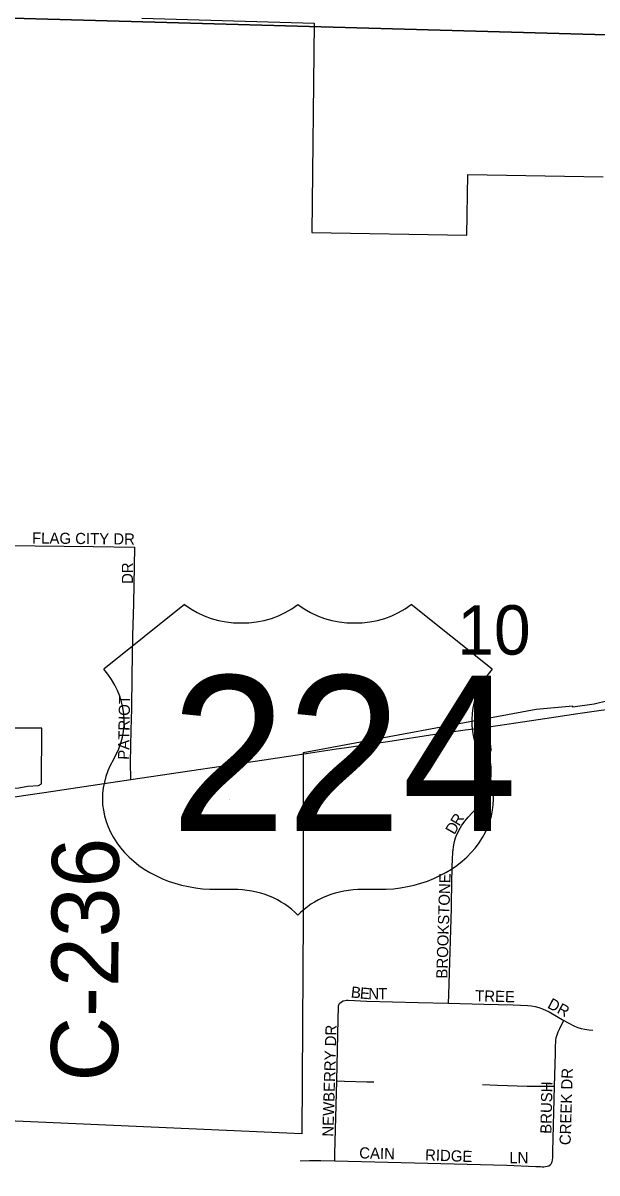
# Model space of a CAD drawing. Extents: x 1587405 to 1714697, y 1028970 to 1155083.
# Drawn here: x 1667091 to 1669662, y 1113302 to 1118454 of the extents above; entities that cross this region are included whole.
import ezdxf

# ---------------------------------------------------------------- set-up
doc = ezdxf.new("R2010")
doc.units = 0
for name, color, linetype in [('GM_X_City_Street', 7, 'Continuous'), ('GM_X_City_Street_Text', 7, 'Continuous'), ('GM_X_Corporation', 7, 'Continuous'), ('GM_X_County_Road_Text', 7, 'Continuous'), ('GM_X_Section', 7, 'Continuous'), ('GM_X_Section_Text', 7, 'Continuous'), ('GM_X_Township_Subdivision', 7, 'Continuous'), ('GM_X_Township_Subdivision_Text', 7, 'Continuous'), ('GM_X_US_Location', 7, 'Continuous'), ('GM_X_US_Route', 7, 'Continuous'), ('GM_X_US_Shield', 7, 'Continuous')]:
    doc.layers.add(name, color=color, linetype=linetype)

msp = doc.modelspace()

# ---------------------------------------------------------------- linework, layer by layer
at = {"layer": 'GM_X_City_Street'}
for points in [[(1667017.2, 1116112.5), (1667146.1, 1116111.1), (1667404.8, 1116108.7), (1667592.1, 1116105.6)], [(1667573.8, 1115065.5), (1667572.8, 1115142.3), (1667576.1, 1115285.5), (1667578.3, 1115380.9), (1667579.8, 1115528.6), (1667581.9, 1115620.4), (1667582.8, 1115709), (1667587, 1115853.4), (1667592.1, 1116105.6)]]:
    msp.add_lwpolyline(points, dxfattribs=at)
at = {"layer": 'GM_X_Corporation'}
for points in [[(1667623.8, 1118476.1), (1668395.1, 1118452.6), (1668384.3, 1117514.8), (1669079.1, 1117503), (1669083, 1117774.9), (1669690.1, 1117764.6)], [(1669710.2, 1115416.7), (1669649.7, 1115403), (1669554.7, 1115389.1), (1669554.7, 1115394.1), (1669389.1, 1115378.9), (1668346.2, 1115183.6), (1668346.2, 1114445.9), (1668340.3, 1113477.8), (1666990.1, 1113537), (1667000.1, 1114385.3), (1666523.3, 1114310.1), (1666519.7, 1113222.2)]]:
    msp.add_lwpolyline(points, dxfattribs=at)
msp.add_lwpolyline([(1666983.5, 1115026.7), (1667071.7, 1115028.2), (1667111.1, 1115035.1), (1667161, 1115037.8), (1667174.3, 1115046), (1667174.7, 1115294.7), (1666987.5, 1115294.8)], close=True, dxfattribs=at)
at = {"layer": 'GM_X_Section'}
for points in [[(1672327.8, 1123760.8), (1672403.8, 1123755.9), (1672368.2, 1118326.9), (1667042.5, 1118475.3), (1667069.7, 1123870.4)], [(1667042.5, 1118475.3), (1672368.2, 1118326.9), (1672274.3, 1113050.6), (1666972.8, 1113204.7)]]:
    msp.add_lwpolyline(points, close=True, dxfattribs=at)
at = {"layer": 'GM_X_Township_Subdivision'}
for points in [[(1669179, 1115180.8), (1669185, 1115188.4), (1669187.4, 1115193), (1669188.3, 1115196.7), (1669188.5, 1115200.7), (1669187, 1115212.7), (1669177.1, 1115301.2)], [(1669179, 1115180.8), (1669170.1, 1115186), (1669167.2, 1115188.4), (1669164.6, 1115192.4), (1669163.8, 1115194.1), (1669162.5, 1115198.8), (1669147.4, 1115297.1)], [(1669071.6, 1114879.2), (1669084.7, 1114895.4), (1669121.1, 1114934.5), (1669142, 1114960.4), (1669151.3, 1114974.3), (1669159.7, 1114988.9), (1669167.1, 1115003.9), (1669173.6, 1115019.4), (1669178.9, 1115035.3), (1669182.8, 1115049.3), (1669186.1, 1115067.4), (1669187.8, 1115083.9), (1669188.6, 1115101.7), (1669188.1, 1115118.5), (1669187.1, 1115132.1), (1669185.9, 1115142.6), (1669184.6, 1115152.1), (1669182.3, 1115164.7), (1669180.7, 1115172.1), (1669179, 1115180.8)], [(1669011.1, 1114515.5), (1669013.8, 1114674.5), (1669016.5, 1114739.9), (1669020.6, 1114772), (1669024.1, 1114787.6), (1669028.7, 1114802.9), (1669034.5, 1114817.9), (1669048.7, 1114846.8), (1669057.2, 1114860.5), (1669057.5, 1114860.9)], [(1669057.5, 1114860.9), (1669071.6, 1114879.2)], [(1668997.7, 1114062), (1668998.9, 1114099.9), (1669002, 1114198.3), (1669010.7, 1114488.8)], [(1669010.7, 1114488.8), (1669011.1, 1114515.5)], [(1668497.2, 1113714.6), (1668502.6, 1113991.8), (1668504.1, 1114042.6), (1668504.9, 1114050.7), (1668506.1, 1114056), (1668508.8, 1114061.1), (1668517.2, 1114069.1)], [(1668517.2, 1114069.1), (1668524.9, 1114073), (1668534.1, 1114075.3), (1668539.5, 1114075.7), (1668547.6, 1114075.7), (1668631.7, 1114071.7), (1668861.1, 1114065.6), (1668997.7, 1114062)], [(1668997.7, 1114062), (1669155.8, 1114057.9), (1669287, 1114055.3), (1669352.6, 1114052.3), (1669369.2, 1114050.7), (1669385.7, 1114048), (1669402, 1114043.8), (1669417.8, 1114038.1), (1669447.8, 1114023.7), (1669514.3, 1113985.4)], [(1669471.8, 1113690.8), (1669476.2, 1113839.2), (1669476.8, 1113866.9), (1669477.4, 1113893.8), (1669479.4, 1113908.4), (1669483.6, 1113921.1), (1669488.2, 1113933.8), (1669495.4, 1113948.5), (1669502.1, 1113963), (1669514.3, 1113985.4)], [(1669514.3, 1113985.4), (1669533.1, 1113974.5), (1669562, 1113960.2), (1669576.9, 1113954.3), (1669592.1, 1113949.3), (1669607.7, 1113945.6), (1669626.2, 1113943.1), (1669643.9, 1113942)], [(1668487.4, 1113356.9), (1668488.3, 1113388.3), (1668497.2, 1113714.6)], [(1668497.2, 1113714.6), (1668531.1, 1113713.6), (1668630.6, 1113710.7), (1668663.1, 1113710.6)], [(1669150.1, 1113698), (1669216.7, 1113695.6), (1669349.9, 1113691.6), (1669433.1, 1113691.1), (1669471.8, 1113690.8)], [(1669451.8, 1113337.8), (1669456.5, 1113342.5), (1669459.8, 1113348.2), (1669461.8, 1113354), (1669462.9, 1113359.7), (1669463.9, 1113372), (1669464.7, 1113398.3), (1669471.8, 1113690.8)], [(1668332.6, 1113356.8), (1668373.9, 1113357.7), (1668425.4, 1113358.6), (1668487.4, 1113356.9)], [(1668487.4, 1113356.9), (1668547, 1113355.3), (1668844.3, 1113347.1), (1669258.2, 1113336.5), (1669388.4, 1113331.6), (1669408.8, 1113330.5), (1669416.8, 1113330.1), (1669423.9, 1113330), (1669431.7, 1113330.9), (1669438.5, 1113332), (1669446.3, 1113334.2), (1669451.8, 1113337.8)]]:
    msp.add_lwpolyline(points, dxfattribs=at)
at = {"layer": 'GM_X_US_Route'}
for points in [[(1669575.9, 1115360.1), (1669680.8, 1115375.4), (1669704.8, 1115378.9), (1670078.1, 1115435.3), (1670289.4, 1115464.8), (1670727.5, 1115530.8), (1670841.2, 1115546.5), (1671000.8, 1115568.2), (1671069, 1115577.4), (1671361.4, 1115619.5), (1671476, 1115637), (1671522.7, 1115644.2), (1671686.2, 1115667), (1671881.1, 1115695.1), (1672020, 1115715.2), (1672206, 1115742), (1672324.1, 1115760.1), (1672481.8, 1115784.3), (1672630.2, 1115807.1), (1672692.7, 1115816.6), (1673023.1, 1115868.2), (1673292.7, 1115910.2), (1673552.5, 1115948.4)], [(1669110.8, 1115292.2), (1669120.2, 1115293.6), (1669147.4, 1115297.1), (1669177.1, 1115301.2), (1669298.9, 1115319.2), (1669428.8, 1115338.6), (1669575.9, 1115360.1)], [(1668495.8, 1115201.7), (1668529.8, 1115206.8), (1668725.4, 1115235.4), (1668936.3, 1115267.4), (1669071.8, 1115286.6), (1669110.8, 1115292.2)], [(1668339.4, 1115178.4), (1668495.8, 1115201.7)], [(1667226.2, 1115012.5), (1667275.1, 1115019.8), (1667573.8, 1115065.5), (1668019.4, 1115130.7), (1668171.4, 1115153.3), (1668339.4, 1115178.4)], [(1667002.4, 1114979), (1667226.2, 1115012.5)]]:
    msp.add_lwpolyline(points, dxfattribs=at)
at = {"layer": 'GM_X_US_Shield'}
for p, q in [((1667815.1, 1115849), (1667452.5, 1115558.9)), ((1669192.8, 1115558.9), (1668830.2, 1115849)), ((1667960.1, 1114572.8), (1668032.6, 1114572.8)), ((1668612.7, 1114572.8), (1668685.2, 1114572.8))]:
    msp.add_line(p, q, dxfattribs=at)
for centre, major_axis, start_param, end_param in [((1668068.9, 1116056.1), (-362.5, 0), 0.795399, 2.346194), ((1668576.4, 1116056.1), (-362.5, 0), 0.795399, 2.346194), ((1667036.7, 1115326), (507.6, 0), 5.838949, 6.894067), ((1669608.5, 1115326), (-507.6, 0), 5.672304, 6.727422), ((1667954.4, 1114978.8), (507.6, 0), 2.702327, 4.723529), ((1668690.8, 1114978.8), (-507.6, 0), 1.559657, 3.580859), ((1668032.6, 1114282.7), (-362.5, 0), 3.785094, 4.712389), ((1668612.7, 1114282.7), (-362.5, 0), 4.712389, 5.639684)]:
    msp.add_ellipse(centre, major_axis=major_axis, ratio=0.8, start_param=start_param, end_param=end_param, dxfattribs=at)

# ---------------------------------------------------------------- texts
at = {"layer": 'GM_X_City_Street_Text'}
for s, rotation, p in [('FLAG CITY DR', 359.3967, (1667131.4, 1116121.9)), ('DR', 90, (1667583.8, 1115940.9)), ('PATRIOT', 89.0412, (1667566.1, 1115153))]:
    msp.add_text(s, height=50, rotation=rotation, dxfattribs=at).set_placement(p)
at = {"layer": 'GM_X_County_Road_Text'}
msp.add_text('C-236', height=300, rotation=89.7222, dxfattribs=at).set_placement((1667516, 1113710.8))
at = {"layer": 'GM_X_Section_Text'}
msp.add_text('10', height=221, rotation=0, dxfattribs=at).set_placement((1669036.3, 1115624.4))
at = {"layer": 'GM_X_Township_Subdivision_Text'}
for s, rotation, p in [('R', 59.207, (1669045.4, 1114852.6)), ('D', 60.3446, (1669023.7, 1114814.6)), ('BROOKSTONE', 88.1885, (1668991.7, 1114172.2)), ('B', 353.4292, (1668557.9, 1114088.8)), ('E', 354.7332, (1668598.4, 1114084.2)), ('N', 359.1831, (1668637.6, 1114080.7)), ('T', 0.0195, (1668682.4, 1114080.1)), ('TREE', 358.3643, (1669115.8, 1114071.3)), ('DR', 332.1086, (1669436.6, 1114043.8)), ('NEWBERRY DR', 88.2974, (1668481.3, 1113464)), ('CREEK DR', 88.313, (1669544.1, 1113426.2)), ('BRUSH', 88.7506, (1669458.1, 1113477.1)), ('CAIN', 358.3163, (1668596.6, 1113367.5)), ('RIDGE', 357.7985, (1668891.5, 1113358.7)), ('LN', 0, (1669269.5, 1113345.5))]:
    msp.add_text(s, height=50, rotation=rotation, dxfattribs=at).set_placement(p)
at = {"layer": 'GM_X_US_Location'}
for s in ['/', '0']:
    msp.add_text(s, height=1, dxfattribs=at).set_placement((1668323.2, 1115181.4))
msp.add_text('224', height=1, rotation=0, dxfattribs=at).set_placement((1668015.5, 1114974.4))
at = {"layer": 'GM_X_US_Shield'}
msp.add_text('224', height=696.1, dxfattribs=at).set_placement((1667752.4, 1114833.8))

doc.saveas('drawing.dxf')
